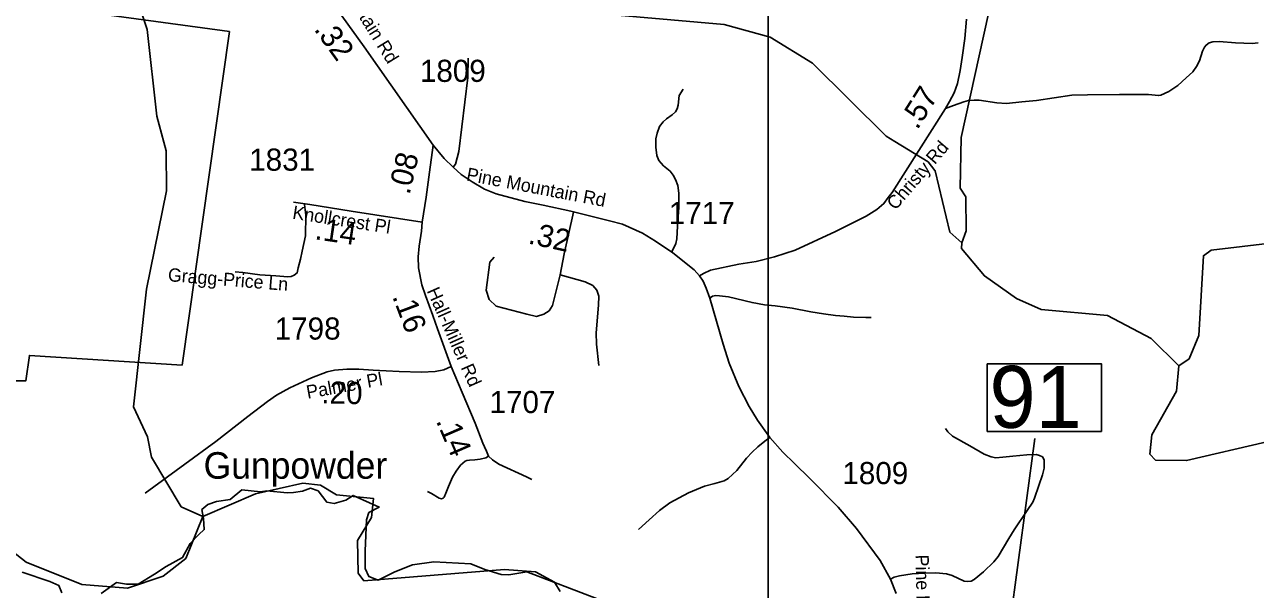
# Model space of a CAD drawing. Extents: x 1159738 to 1321356, y 736314 to 882035.
# Drawn here: x 1269853 to 1276801, y 770585 to 773775 of the extents above; entities that cross this region are included whole.
import ezdxf

# ---------------------------------------------------------------- set-up
doc = ezdxf.new("R2010")
doc.units = 0
for name, color, linetype in [('Exist Boundary Political City Limit New', 7, 'Continuous'), ('Exist Hydrographic Creek Single Shore', 7, 'Continuous'), ('Exist Hydrographic Creek Single Shore Label', 7, 'Continuous'), ('Exist Hydrographic Misc Water Feature', 7, 'Continuous'), ('Exist Road Non-System Type 51', 7, 'Continuous'), ('Exist Road Non-System Type 51 Label', 7, 'Continuous'), ('Exist Road Secondary Mileage Hundredths English Label', 7, 'Continuous'), ('Exist Road Secondary Structure Standard Bridge Number Label', 7, 'Continuous'), ('Exist Road Secondary Type 51 Attributed', 7, 'Continuous'), ('Exist Road Secondary Type 51 Label', 7, 'Continuous'), ('Exist Road Secondary Type 51 Number Label', 7, 'Continuous'), ('Map Preparation Boundary City Limit Buffer Line', 7, 'Continuous'), ('Map Preparation Inset Cut Line', 7, 'Continuous')]:
    doc.layers.add(name, color=color, linetype=linetype)

msp = doc.modelspace()

# ---------------------------------------------------------------- linework, layer by layer
at = {"layer": 'Exist Boundary Political City Limit New'}
for points in [[(1269774, 775010.3), (1269620.7, 773926.1), (1271008.3, 773735.9), (1270742.1, 771851.1)], [(1270742.1, 771851.1), (1269879.3, 771906.9), (1269858.7, 771762.5), (1269132.9, 771763.7)], [(1270285.4, 770561.4), (1270372.1, 770623.2), (1270427.9, 770614.9), (1270493.5, 770614.2), (1270586.7, 770670.7), (1270652.3, 770714.3), (1270744.7, 770764.7), (1270787.3, 770844), (1270836, 770895.2), (1270866.9, 770922.5), (1270862.2, 770985.5), (1270852.7, 771035.4), (1270887.1, 771065.1), (1270935.8, 771080.6), (1271013, 771093.7), (1271079, 771146.8), (1271184.8, 771136.1), (1271220.7, 771142.1), (1271334, 771130.7), (1271371.3, 771132.6), (1271421.2, 771139.7), (1271466.3, 771157.5), (1271509.1, 771140.9), (1271557.8, 771077.9), (1271600.5, 771069.5), (1271665.3, 771088.6), (1271706.9, 771115.9), (1271854.9, 771049.8), (1271796, 771018.5), (1271781.7, 770978), (1271774.6, 770802.1), (1271774.6, 770702.2), (1271796, 770657.1), (1271848.2, 770638), (1271943.2, 770684.8), (1272042, 770723.1), (1272162.6, 770740.8), (1272371.3, 770729), (1272451.4, 770698.1), (1272541.9, 770668.8), (1272586.2, 770666.7), (1272688.4, 770683.3), (1273080.4, 770533.5)], [(1269838.7, 770681.5), (1269994.3, 770629.1), (1270046.6, 770607.8), (1270062.1, 770566.1)]]:
    msp.add_lwpolyline(points, dxfattribs=at)
at = {"layer": 'Exist Hydrographic Creek Single Shore'}
for points in [[(1274765, 773114.9), (1274715.5, 773145.2), (1274299.5, 773557.2), (1274061.5, 773703.2), (1273801, 773776.3), (1273006.5, 773845.8), (1272607.5, 773916.2), (1272409.5, 773995.7), (1272080.5, 774186.1), (1271892.4, 774334.3), (1271539.5, 774899.5), (1271446.5, 775186.9), (1271404.4, 775529.1)], [(1270859.5, 770997), (1270736.5, 771052), (1270568.4, 771331.1), (1270545.5, 771446.4), (1270466.4, 771615.4), (1270541.5, 772280.3), (1270654.4, 772836), (1270652.4, 773062.6), (1270598.5, 773257.4), (1270544.4, 773747.5), (1270311.4, 774454.7), (1270196.1, 774676.4)], [(1270859.5, 770997), (1270762.5, 770759.3), (1270634.5, 770660.1), (1270433.5, 770592), (1270175.4, 770613.5), (1269861.5, 770738), (1269640.5, 770909.9), (1269502.5, 771057), (1269219.5, 771079.2), (1268988.4, 771185.6), (1268630.5, 771202.6), (1268490.4, 771280.9), (1268289.1, 771544.5), (1268153.4, 772482.5), (1268090.4, 772657.7), (1268030.4, 773253.1), (1268005.4, 773270), (1267999.4, 773335.8), (1267895.4, 773554.5), (1267861.4, 773600.7), (1267754.1, 773773.5)], [(1274991.8, 772951.2), (1274953.5, 772999.2), (1274765, 773114.9)], [(1275142.5, 772542.4), (1275076.5, 772602.9), (1274993.5, 772949.2), (1274991.8, 772951.2)], [(1276367.5, 771848.2), (1276212.5, 772002.3), (1275965.5, 772132), (1275591.5, 772165.8), (1275451.5, 772227.7), (1275270.5, 772356), (1275141.5, 772509.6), (1275142.5, 772542.4)], [(1276865.6, 771418), (1276412.5, 771312.2), (1276237.5, 771315.7), (1276205.5, 771349.2), (1276216.5, 771457.4), (1276355.5, 771704), (1276367.5, 771848.2)], [(1270859.5, 770997), (1271155.5, 771125.6), (1271423.5, 771185.9), (1271523.5, 771174.1), (1271613.5, 771119.7), (1271821.5, 771099.1), (1271810.5, 770991.1), (1271732.5, 770861.3), (1271736.5, 770677.4), (1271768.5, 770634), (1272562.5, 770696.9), (1272736.5, 770683.5), (1272843.5, 770625.6), (1272875.5, 770572.4)]]:
    msp.add_lwpolyline(points, dxfattribs=at)
at = {"layer": 'Exist Hydrographic Misc Water Feature'}
for points in [[(1275142.5, 772542.4), (1275168.5, 772610.9), (1275165.5, 772801.3), (1275133.5, 772851.2), (1275140.5, 773136.6), (1275318.5, 773950.4), (1275313.3, 774383.4), (1275215.4, 774517.1), (1275012.4, 774714.9), (1274787.5, 775096.8), (1274381.5, 775515.3), (1274174.5, 775926.5), (1273962.4, 777460.5), (1273874.4, 777646), (1273861.4, 777794), (1273888.4, 777852.6), (1273818.4, 778080.5), (1273641.4, 778343.4), (1273568.4, 778410.5), (1273379.4, 778516), (1273250.4, 778692.6), (1273257.4, 778984.6), (1273604.3, 779893.5), (1273695.4, 780177.2)], [(1276367.5, 771848.2), (1276426.6, 771886.4), (1276480.5, 772019.9), (1276507.6, 772469), (1276550.5, 772501.1), (1276901.6, 772543.3)]]:
    msp.add_lwpolyline(points, dxfattribs=at)
at = {"layer": 'Exist Road Non-System Type 51'}
for points in [[(1275050.3, 773300.6), (1275096.9, 773317.9), (1275154.8, 773337.9), (1275181.9, 773346.2), (1275212.6, 773348.6), (1275242.1, 773347.4), (1275341.2, 773333.2), (1275395.4, 773329.7), (1275481.6, 773337.9), (1275564.1, 773346.2), (1275764.1, 773376.8), (1275852.6, 773377.9), (1276033.1, 773380.3), (1276197.1, 773380.3), (1276254.5, 773374.4), (1276267.4, 773376.7), (1276311.1, 773396.8), (1276363, 773431.1), (1276409, 773473.6), (1276446.8, 773507.8), (1276467.7, 773538), (1276485.4, 773571), (1276501.9, 773624.2), (1276512.5, 773647.8), (1276522, 773659.6), (1276539.7, 773672.6), (1276560.9, 773678.5), (1276596.3, 773679.7), (1276688.3, 773672.6), (1276781.5, 773667.8), (1276815.7, 773672.6)], [(1272271.7, 772969.6), (1272285.1, 772986.4), (1272304.6, 773059.1), (1272354.2, 773475.7), (1272356, 773585.6)], [(1273505.1, 772490.4), (1273520.3, 772517), (1273528.7, 772539.1), (1273534, 772564.9), (1273538.6, 772636.4), (1273545.4, 772741.3), (1273545.4, 772822.1), (1273540.1, 772866.2), (1273527.9, 772900.4), (1273513.5, 772925.5), (1273496, 772947.6), (1273458.8, 772978), (1273433.7, 773007.6), (1273422.3, 773035), (1273416.3, 773083.1), (1273416.3, 773129.5), (1273423.1, 773162.2), (1273436, 773200.2), (1273457.3, 773225.3), (1273477.1, 773243.5), (1273507.4, 773264.8), (1273527.2, 773282.3), (1273535.5, 773298.3), (1273541.6, 773320.3), (1273548.4, 773374.6), (1273569.6, 773409.6)], [(1271432.7, 772758.5), (1271440.8, 772698.3), (1271438.7, 772582.6), (1271420.3, 772494.9), (1271409.3, 772451), (1271397.6, 772400.4), (1271391.1, 772372.3), (1271373.9, 772359.1), (1271356.7, 772352.5), (1271338.2, 772349.9), (1271270.9, 772356.5), (1271179.7, 772361.8), (1271084, 772374), (1271040.8, 772379.1)], [(1272951.9, 772715.7), (1272898.8, 772479.9), (1272875.7, 772361.1)], [(1272875.7, 772361.1), (1272833.2, 772189.2), (1272813.7, 772159), (1272783.6, 772139.5), (1272742.9, 772127.1), (1272688, 772139.5), (1272514.4, 772185.6), (1272475.4, 772222.9), (1272457.7, 772276), (1272478.9, 772433.8), (1272503.7, 772462.2)], [(1272875.7, 772361.1), (1273017.5, 772322.1), (1273060, 772300.9), (1273083, 772274.3), (1273093.6, 772240.6), (1273091.9, 772190.9), (1273079.5, 772033.2), (1273081.2, 771970.1), (1273093.6, 771849.6)], [(1273720, 772229.5), (1273736.7, 772240.9), (1273754.9, 772244.7), (1273774.7, 772243.2), (1273825.6, 772237.1), (1273959.3, 772205.2), (1274029.5, 772192.3), (1274089.5, 772187), (1274186, 772173.3), (1274290.8, 772153.5), (1274362.2, 772142.1), (1274429.8, 772132.2), (1274478.9, 772127.7), (1274531.4, 772122.4), (1274601.3, 772120.9), (1274630.9, 772120.1)], [(1271222.9, 771646.2), (1271113.1, 771562.3), (1270931.2, 771419.6), (1270757.3, 771292.1), (1270533.5, 771128.2)], [(1273319, 770923.4), (1273378.3, 770978), (1273436.2, 771030.7), (1273494.1, 771073.3), (1273601.3, 771130.4), (1273690.5, 771167.8), (1273749.8, 771182.4), (1273801.7, 771198.4), (1273824.3, 771211.1), (1273872.3, 771257), (1273928, 771325.4), (1273959.3, 771360), (1273991.3, 771389.3), (1274031.2, 771421.3), (1274059.2, 771443.3)], [(1274740.8, 770642.6), (1274761.9, 770653.9), (1274791.3, 770661.4), (1274863.7, 770672.8), (1274934.6, 770676.5), (1274996.5, 770678.8), (1275056.8, 770672.8), (1275088.5, 770663.7), (1275155.7, 770631.2), (1275175.3, 770630.5), (1275196.4, 770632), (1275213, 770641.8), (1275265.8, 770684.1), (1275323.9, 770739.9), (1275348.8, 770771.6), (1275408.8, 770873.3), (1275438.2, 770920.8), (1275511.3, 771030.7), (1275544.5, 771078.2), (1275552.8, 771099.4), (1275577.7, 771172.6), (1275598.7, 771231.8), (1275607.7, 771269.5), (1275608.5, 771295.2), (1275607.7, 771316.3), (1275598.7, 771332.9), (1275581.3, 771342), (1275563.2, 771346.5), (1275510.4, 771344.3), (1275430.5, 771338.2), (1275375.4, 771332.2), (1275336.2, 771328.4), (1275309.8, 771332.9), (1275269, 771348.8), (1275188.3, 771395.6), (1275091.3, 771449.7), (1275064.2, 771474.7), (1275051.4, 771494.3)], [(1272471.9, 771336.9), (1272455.5, 771328.5), (1272424.4, 771320.9), (1272394.7, 771317.1), (1272364.3, 771314.8), (1272349.9, 771312.6), (1272339.3, 771308.8), (1272313.5, 771287.5), (1272288.4, 771253.3), (1272268.6, 771219.1), (1272245.1, 771166.6), (1272229.9, 771127.8), (1272221.5, 771105.8), (1272216.2, 771099.7), (1272205.6, 771097.4), (1272191.9, 771099.7), (1272150.1, 771127.1), (1272126.6, 771138.5)]]:
    msp.add_lwpolyline(points, dxfattribs=at)
at = {"layer": 'Exist Road Secondary Structure Standard Bridge Number Label'}
msp.add_lwpolyline([(1275286.9, 771859.8), (1275931, 771859.8), (1275931, 771477.5), (1275286.9, 771477.5)], close=True, dxfattribs=at)
msp.add_lwpolyline([(1274941.9, 769423.6), (1275366.5, 770036.9), (1275555.2, 771436.4)], dxfattribs=at)
at = {"layer": 'Exist Road Secondary Type 51 Attributed'}
for points in [[(1271139.4, 774445.8), (1271176.1, 774433.1), (1271195.3, 774424), (1271250.9, 774370.1), (1271330.5, 774260.7), (1271642.8, 773824), (1271769.8, 773648.5), (1272159.3, 773094.6)], [(1273662.1, 772356.3), (1273685.7, 772369.2), (1273723.7, 772388.9), (1273885.3, 772421.8), (1273982.2, 772436.9), (1274085.6, 772462.8), (1274201.9, 772501.6), (1274430.3, 772607.2), (1274546.6, 772665.4), (1274602.6, 772693.4), (1274663, 772730), (1274703.9, 772764.5), (1274726.8, 772797.7), (1274749.4, 772827.2), (1275050.3, 773300.6), (1275073.5, 773340.9), (1275100.3, 773390.2), (1275118.2, 773443), (1275134.3, 773516.4), (1275146, 773588.9), (1275161.2, 773697.2), (1275169.2, 773805.1)], [(1272159.3, 773094.6), (1272138.1, 772941.4), (1272119.9, 772800.8), (1272097.1, 772659)], [(1272159.3, 773094.6), (1272221.6, 773018.6), (1272271.7, 772969.6), (1272317, 772928.6), (1272378.4, 772886.6), (1272449.4, 772845.7), (1272515.4, 772818.3), (1272676.2, 772775), (1272779.1, 772755.1), (1272936.3, 772720.7), (1273153.6, 772666.6), (1273227.1, 772647), (1273340.5, 772597.4), (1273414.6, 772552.2), (1273511.5, 772485.4), (1273632.5, 772389.7), (1273662.1, 772356.3)], [(1272097.1, 772659), (1271696.3, 772721.4), (1271462.4, 772758.4), (1271371.3, 772773)], [(1272097.1, 772659), (1272092.3, 772607.9), (1272079.7, 772523.2), (1272074.4, 772463.2), (1272075.9, 772400.8), (1272094.9, 772305.8), (1272116, 772244.1), (1272156.4, 772132.1), (1272182.9, 772056.3), (1272260.4, 771843)], [(1273662.1, 772356.3), (1273682.7, 772325.1), (1273700.1, 772286.3), (1273720, 772229.5), (1273796.5, 771970), (1273830.7, 771862), (1273883.8, 771730.9), (1273943, 771617.9), (1273989.3, 771540.3), (1274059.2, 771443.3), (1274132.8, 771359.8), (1274198.9, 771295.2), (1274285.5, 771211.6), (1274445.6, 771049.5), (1274548.1, 770929), (1274682.3, 770748.6), (1274740.8, 770642.6), (1274772.7, 770561.1)], [(1272260.4, 771843), (1272218.6, 771825.5), (1272170, 771816.4), (1272093.3, 771811.1), (1271966.4, 771814.9), (1271820.6, 771823), (1271739.5, 771828.3), (1271671.7, 771829.2), (1271602.9, 771823), (1271561.3, 771813.3), (1271472.6, 771780.1), (1271350.6, 771724), (1271273.8, 771681.1), (1271222.9, 771646.2)], [(1272260.4, 771843), (1272322.5, 771696.7), (1272396.7, 771523.8), (1272439.8, 771411.8), (1272448.6, 771390.5), (1272460.2, 771365.2), (1272471.9, 771336.9), (1272493.4, 771317), (1272530.6, 771291.9), (1272685.6, 771221.2), (1272716.7, 771205.8)]]:
    msp.add_lwpolyline(points, dxfattribs=at)
at = {"layer": 'Map Preparation Boundary City Limit Buffer Line'}
for points in [[(1269774, 775010.3), (1269620.7, 773926.1), (1271008.3, 773735.9), (1270742.1, 771851.1)], [(1270742.1, 771851.1), (1269879.3, 771906.9), (1269858.7, 771762.5), (1269132.9, 771763.7)], [(1270285.4, 770561.4), (1270372.1, 770623.2), (1270427.9, 770614.9), (1270493.5, 770614.2), (1270586.7, 770670.7), (1270652.3, 770714.3), (1270744.7, 770764.7), (1270787.3, 770844), (1270836, 770895.2), (1270866.9, 770922.5), (1270862.2, 770985.5), (1270852.7, 771035.4), (1270887.1, 771065.1), (1270935.8, 771080.6), (1271013, 771093.7), (1271079, 771146.8), (1271184.8, 771136.1), (1271220.7, 771142.1), (1271334, 771130.7), (1271371.3, 771132.6), (1271421.2, 771139.7), (1271466.3, 771157.5), (1271509.1, 771140.9), (1271557.8, 771077.9), (1271600.5, 771069.5), (1271665.3, 771088.6), (1271706.9, 771115.9), (1271854.9, 771049.8), (1271796, 771018.5), (1271781.7, 770978), (1271774.6, 770802.1), (1271774.6, 770702.2), (1271796, 770657.1), (1271848.2, 770638), (1271943.2, 770684.8), (1272042, 770723.1), (1272162.6, 770740.8), (1272371.3, 770729), (1272451.4, 770698.1), (1272541.9, 770668.8), (1272586.2, 770666.7), (1272688.4, 770683.3), (1273080.4, 770533.5)], [(1269838.7, 770681.5), (1269994.3, 770629.1), (1270046.6, 770607.8), (1270062.1, 770566.1)]]:
    msp.add_lwpolyline(points, dxfattribs=at)
at = {"layer": 'Map Preparation Inset Cut Line'}
for points in [[(1213574.8, 811005.5), (1289258, 811005.5), (1289258, 782300.2), (1274049.2, 782296.9), (1274049.2, 766757), (1213574.8, 766757)], [(1274049.2, 782296.9), (1310076.7, 782296.9), (1310076.7, 766757), (1274049.2, 766757)]]:
    msp.add_lwpolyline(points, close=True, dxfattribs=at)

# ---------------------------------------------------------------- texts
at = {"layer": 'Exist Hydrographic Creek Single Shore Label'}
msp.add_text('Gunpowder', height=150, dxfattribs=at).set_placement((1270862.8, 771210.1))
at = {"layer": 'Exist Road Non-System Type 51 Label'}
msp.add_text('Gragg-Price Ln', height=75, rotation=355.33808, dxfattribs=at).set_placement((1270659.5, 772326))
at = {"layer": 'Exist Road Secondary Mileage Hundredths English Label'}
for s, rotation, p in [('.32', 305.87035, (1271482.8, 773748.1)), ('.57', 57.96317, (1274892.1, 773176.6)), ('.08', 76.68489, (1272025.2, 772809.9)), ('.14', 351.67032, (1271486.7, 772563)), ('.32', 347.63326, (1272690.4, 772539.5)), ('.16', 290.74103, (1271926.7, 772239.6)), ('.20', 358.66696, (1271526.8, 771636.1)), ('.14', 293.42839, (1272173.1, 771536.6))]:
    msp.add_text(s, height=125, rotation=rotation, dxfattribs=at).set_placement(p)
at = {"layer": 'Exist Road Secondary Structure Standard Bridge Number Label'}
msp.add_text('91', height=350, dxfattribs=at).set_placement((1275299.5, 771497.3))
at = {"layer": 'Exist Road Secondary Type 51 Label'}
for s, rotation, p in [('Pine Mountain Rd', 301.67839, (1271486, 774225.9)), ('Christy Rd', 49.35141, (1274769.4, 772723)), ('Pine Mountain Rd', 349.15082, (1272342.3, 772895)), ('Knollcrest Pl', 351.15524, (1271361.4, 772679.3)), ('Hall-Miller Rd', 293.91157, (1272121.6, 772271.8)), ('Palmer Pl', 10.27514, (1271450.2, 771661.5)), ('Pine Mountain Rd', 271.39535, (1274881.6, 770780.5))]:
    msp.add_text(s, height=75, rotation=rotation, dxfattribs=at).set_placement(p)
at = {"layer": 'Exist Road Secondary Type 51 Number Label'}
for s, p in [('1809', (1272084.2, 773451.4)), ('1831', (1271120.6, 772949.8)), ('1717', (1273489.1, 772648.2)), ('1798', (1271264.5, 771995.9)), ('1707', (1272477.2, 771581.1)), ('1809', (1274469, 771179.5))]:
    msp.add_text(s, height=125, dxfattribs=at).set_placement(p)

doc.saveas('drawing.dxf')
